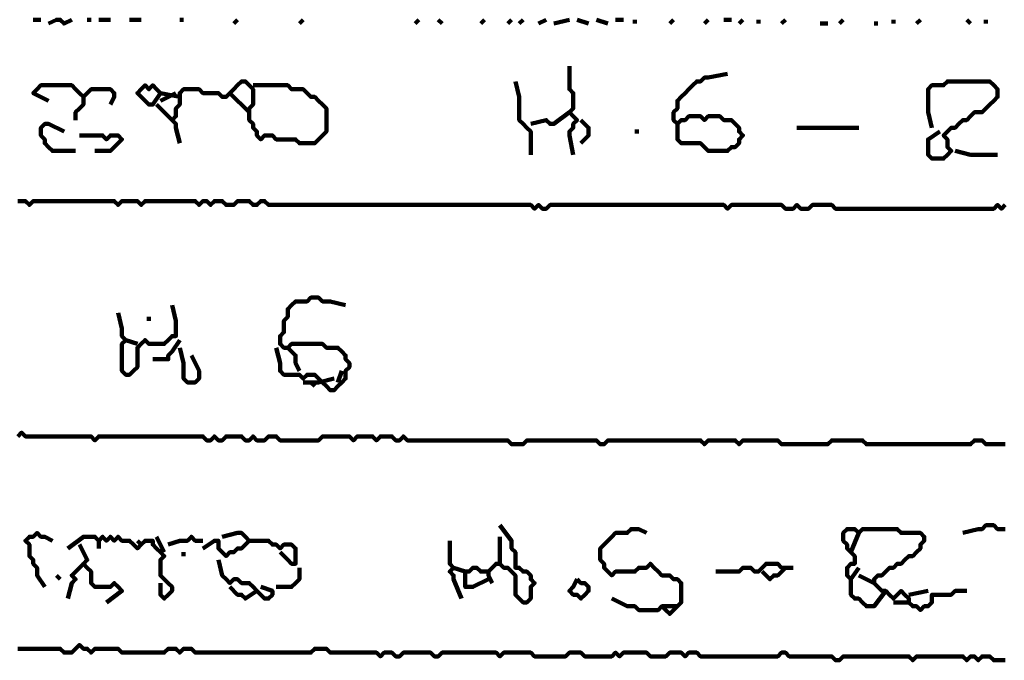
# Model space of a CAD drawing. Header units: metres. Extents: x 1959 to 4131, y 3282 to 4313.
# Tile 270 of 356: x 2432.46 to 2434.82, y 4287.59 to 4289.12. Entities that reach past the tile are written whole.
import ezdxf

# ---------------------------------------------------------------- set-up
doc = ezdxf.new("R2010")
doc.units = ezdxf.units.M
doc.layers.add('P', color=250, linetype='Continuous', lineweight=100)

msp = doc.modelspace()

# ---------------------------------------------------------------- linework, layer by layer
at = {"layer": 'P', "color": 0, "linetype": 'Continuous'}
for points in [[(2432.4971, 4289.1238), (2432.5156, 4289.1238)], [(2432.534, 4289.1146), (2432.5525, 4289.1238), (2432.5617, 4289.1238), (2432.5709, 4289.1146), (2432.5894, 4289.1238)], [(2432.6263, 4289.1238), (2432.6356, 4289.1238)], [(2432.654, 4289.1238), (2432.6817, 4289.1238)], [(2432.7279, 4289.1238), (2432.7556, 4289.1238)], [(2432.8479, 4289.1238), (2432.8571, 4289.1238)], [(2432.9863, 4289.1238), (2432.9771, 4289.1146)], [(2433.1432, 4289.1238), (2433.134, 4289.1146)], [(2433.4202, 4289.1238), (2433.4109, 4289.1146)], [(2433.4663, 4289.1238), (2433.4756, 4289.1146)], [(2433.5771, 4289.1238), (2433.5679, 4289.1146)], [(2433.6417, 4289.1238), (2433.6325, 4289.1146)], [(2433.6694, 4289.1238), (2433.6602, 4289.1146)], [(2433.7248, 4289.1238), (2433.7063, 4289.1146)], [(2433.7432, 4289.1146), (2433.7802, 4289.1238)], [(2433.7986, 4289.1238), (2433.8263, 4289.1146)], [(2433.8448, 4289.1238), (2433.8725, 4289.1146)], [(2433.8909, 4289.1238), (2433.9094, 4289.1238)], [(2433.9371, 4289.1238), (2433.9371, 4289.1146)], [(2434.0294, 4289.1238), (2434.0202, 4289.1146)], [(2434.1125, 4289.1238), (2434.1032, 4289.1146)], [(2434.1494, 4289.1238), (2434.1679, 4289.1238)], [(2434.1956, 4289.1238), (2434.1863, 4289.1146)], [(2434.2325, 4289.1238), (2434.2325, 4289.1146)], [(2434.2971, 4289.1238), (2434.2879, 4289.1146)], [(2434.4356, 4289.1238), (2434.4263, 4289.1146)], [(2434.5556, 4289.1238), (2434.5556, 4289.1146)], [(2434.6202, 4289.1238), (2434.6109, 4289.1146)], [(2434.7309, 4289.1238), (2434.7402, 4289.1146)], [(2434.7771, 4289.1238), (2434.7771, 4289.1146)], [(2434.3802, 4289.1146), (2434.3986, 4289.1146)], [(2434.5094, 4289.1146), (2434.5186, 4289.1146)], [(2433.7802, 4289.013), (2433.7802, 4288.9761), (2433.7802, 4288.9669), (2433.7802, 4288.9576), (2433.7894, 4288.9484), (2433.7894, 4288.9392), (2433.7894, 4288.9299), (2433.7894, 4288.9207), (2433.7894, 4288.9115), (2433.7802, 4288.9023), (2433.7894, 4288.893), (2433.7986, 4288.8838), (2433.7894, 4288.8746), (2433.7894, 4288.8653), (2433.7802, 4288.8561), (2433.7802, 4288.8469), (2433.7894, 4288.8007)], [(2434.0386, 4288.8746), (2434.0386, 4288.8376), (2434.0479, 4288.8284), (2434.0571, 4288.8284), (2434.0663, 4288.8284), (2434.0756, 4288.8284), (2434.0848, 4288.8284), (2434.094, 4288.8284), (2434.1032, 4288.8192), (2434.1125, 4288.8099), (2434.1217, 4288.8099), (2434.1309, 4288.8099), (2434.1402, 4288.8099), (2434.1494, 4288.8099), (2434.1586, 4288.8099), (2434.1679, 4288.8192), (2434.1771, 4288.8192), (2434.1863, 4288.8284), (2434.1863, 4288.8376), (2434.1956, 4288.8469), (2434.1863, 4288.8561), (2434.1863, 4288.8653), (2434.1771, 4288.8746), (2434.1679, 4288.8838), (2434.1586, 4288.8838), (2434.1494, 4288.8838), (2434.1402, 4288.893), (2434.1309, 4288.893), (2434.1217, 4288.893), (2434.1125, 4288.893), (2434.1032, 4288.8838), (2434.094, 4288.893), (2434.0848, 4288.893), (2434.0756, 4288.893), (2434.0663, 4288.893), (2434.0571, 4288.8838), (2434.0479, 4288.8838), (2434.0386, 4288.8746), (2434.0294, 4288.8838), (2434.0294, 4288.893), (2434.0294, 4288.9023), (2434.0386, 4288.9115), (2434.0386, 4288.9207), (2434.0386, 4288.9299), (2434.0479, 4288.9392), (2434.0571, 4288.9484), (2434.0663, 4288.9576), (2434.0756, 4288.9669), (2434.0848, 4288.9761), (2434.094, 4288.9761), (2434.1032, 4288.9853), (2434.1125, 4288.9853), (2434.1586, 4288.9946)], [(2432.534, 4288.9299), (2432.4971, 4288.9484), (2432.5063, 4288.9576), (2432.5156, 4288.9669), (2432.5248, 4288.9669), (2432.534, 4288.9669), (2432.5432, 4288.9669), (2432.5525, 4288.9669), (2432.5617, 4288.9669), (2432.5709, 4288.9669), (2432.5802, 4288.9669), (2432.5894, 4288.9669), (2432.5986, 4288.9576), (2432.6079, 4288.9484), (2432.6171, 4288.9392), (2432.6263, 4288.9484), (2432.6356, 4288.9576), (2432.6448, 4288.9576), (2432.654, 4288.9576), (2432.6632, 4288.9576), (2432.6725, 4288.9576), (2432.6817, 4288.9576), (2432.6909, 4288.9484), (2432.6909, 4288.9392), (2432.6817, 4288.9207)], [(2432.8017, 4288.9484), (2432.7832, 4288.9207), (2432.774, 4288.9207), (2432.7648, 4288.9299), (2432.7556, 4288.9392), (2432.7463, 4288.9484), (2432.7556, 4288.9576), (2432.7648, 4288.9669), (2432.774, 4288.9576), (2432.7832, 4288.9669), (2432.7925, 4288.9576), (2432.8017, 4288.9484), (2432.8479, 4288.9392)], [(2432.8479, 4288.8284), (2432.8386, 4288.8653), (2432.8386, 4288.8746), (2432.8294, 4288.8838), (2432.8386, 4288.893), (2432.8386, 4288.9023), (2432.8386, 4288.9115), (2432.8479, 4288.9207), (2432.8479, 4288.9299), (2432.8479, 4288.9392), (2432.8479, 4288.9484), (2432.8571, 4288.9576), (2432.8663, 4288.9576), (2432.8756, 4288.9576), (2432.8848, 4288.9576), (2432.894, 4288.9576), (2432.9032, 4288.9484), (2432.9125, 4288.9484), (2432.9217, 4288.9484), (2432.9309, 4288.9484), (2432.9402, 4288.9484), (2432.9494, 4288.9392), (2432.9586, 4288.9392), (2432.9679, 4288.9484), (2432.9771, 4288.9576), (2432.9863, 4288.9669), (2432.9956, 4288.9761), (2433.0048, 4288.9761), (2433.014, 4288.9669), (2433.0232, 4288.9576), (2433.0232, 4288.9484), (2433.0232, 4288.9392), (2433.0232, 4288.9299), (2433.0232, 4288.9207), (2433.014, 4288.9115), (2433.014, 4288.9023), (2433.014, 4288.893), (2433.014, 4288.8838), (2433.0232, 4288.8746), (2433.0232, 4288.8653), (2433.0325, 4288.8561), (2433.0325, 4288.8469), (2433.0417, 4288.8376), (2433.0509, 4288.8469), (2433.0602, 4288.8469), (2433.0694, 4288.8469), (2433.0786, 4288.8376), (2433.0879, 4288.8376), (2433.0971, 4288.8376), (2433.1063, 4288.8376), (2433.1156, 4288.8376), (2433.1248, 4288.8376), (2433.134, 4288.8284), (2433.1432, 4288.8284), (2433.1525, 4288.8284), (2433.1617, 4288.8284), (2433.1709, 4288.8284), (2433.1802, 4288.8376), (2433.1894, 4288.8469), (2433.1986, 4288.8561), (2433.1986, 4288.8653), (2433.1986, 4288.8746), (2433.1986, 4288.8838), (2433.1986, 4288.893), (2433.1986, 4288.9023), (2433.1986, 4288.9115), (2433.1894, 4288.9207), (2433.1802, 4288.9299), (2433.1709, 4288.9392), (2433.1617, 4288.9392), (2433.1525, 4288.9484), (2433.1432, 4288.9576), (2433.134, 4288.9576), (2433.1248, 4288.9576), (2433.1156, 4288.9576), (2433.1063, 4288.9669), (2433.0971, 4288.9669), (2433.0879, 4288.9669), (2433.0786, 4288.9669), (2433.0694, 4288.9669), (2433.0232, 4288.9669)], [(2433.6509, 4288.9761), (2433.6602, 4288.9392), (2433.6602, 4288.9299), (2433.6602, 4288.9207), (2433.6602, 4288.9115), (2433.6602, 4288.9023), (2433.6602, 4288.893), (2433.6602, 4288.8838), (2433.6694, 4288.8746), (2433.6786, 4288.8653), (2433.6879, 4288.8561), (2433.6879, 4288.8469), (2433.6879, 4288.8007)], [(2434.6479, 4288.8653), (2434.6386, 4288.9023), (2434.6386, 4288.9115), (2434.6386, 4288.9207), (2434.6386, 4288.9299), (2434.6386, 4288.9392), (2434.6386, 4288.9484), (2434.6386, 4288.9576), (2434.6479, 4288.9669), (2434.6571, 4288.9669), (2434.6663, 4288.9669), (2434.6756, 4288.9669), (2434.6848, 4288.9761), (2434.694, 4288.9761), (2434.7032, 4288.9761), (2434.7125, 4288.9761), (2434.7217, 4288.9761), (2434.7309, 4288.9761), (2434.7402, 4288.9761), (2434.7494, 4288.9761), (2434.7586, 4288.9761), (2434.7679, 4288.9761), (2434.7771, 4288.9761), (2434.7863, 4288.9761), (2434.7956, 4288.9669), (2434.8048, 4288.9576), (2434.8048, 4288.9484), (2434.8048, 4288.9392), (2434.7956, 4288.9299), (2434.7863, 4288.9207), (2434.7771, 4288.9115), (2434.7679, 4288.9023), (2434.7586, 4288.9023), (2434.7494, 4288.9023), (2434.7402, 4288.893), (2434.7309, 4288.8838), (2434.7217, 4288.8838), (2434.7125, 4288.8746), (2434.7032, 4288.8653), (2434.694, 4288.8653), (2434.6848, 4288.8561), (2434.6756, 4288.8469), (2434.6848, 4288.8376), (2434.6848, 4288.8284), (2434.6848, 4288.8192), (2434.694, 4288.8099), (2434.6848, 4288.8007), (2434.6756, 4288.7915), (2434.6663, 4288.7915), (2434.6571, 4288.7915), (2434.6479, 4288.7915), (2434.6386, 4288.8007), (2434.6386, 4288.8099), (2434.6386, 4288.8192), (2434.6386, 4288.8284), (2434.6386, 4288.8376), (2434.6663, 4288.8561)], [(2432.6171, 4288.9392), (2432.6171, 4288.9207), (2432.6079, 4288.9115), (2432.5986, 4288.9023), (2432.5986, 4288.8838)], [(2432.8386, 4288.9484), (2432.8017, 4288.9299)], [(2432.9679, 4288.9484), (2433.014, 4288.9023)], [(2432.7925, 4288.9207), (2432.8294, 4288.8838)], [(2433.6879, 4288.8746), (2433.7248, 4288.8838), (2433.734, 4288.8746), (2433.7432, 4288.8746), (2433.7802, 4288.9023)], [(2433.8079, 4288.8838), (2433.8263, 4288.8653), (2433.8263, 4288.8561), (2433.8263, 4288.8469), (2433.8079, 4288.8284)], [(2432.5986, 4288.8099), (2432.5617, 4288.8099), (2432.5525, 4288.8099), (2432.5432, 4288.8099), (2432.534, 4288.8192), (2432.5248, 4288.8284), (2432.5248, 4288.8376), (2432.5156, 4288.8469), (2432.5156, 4288.8561), (2432.5156, 4288.8653), (2432.5248, 4288.8746), (2432.534, 4288.8746), (2432.5709, 4288.8561)], [(2434.3248, 4288.8653), (2434.3617, 4288.8653), (2434.3709, 4288.8653), (2434.3802, 4288.8653), (2434.3894, 4288.8653), (2434.3986, 4288.8653), (2434.4079, 4288.8653), (2434.4171, 4288.8653), (2434.4263, 4288.8653), (2434.4356, 4288.8653), (2434.4448, 4288.8653), (2434.454, 4288.8653), (2434.4725, 4288.8653)], [(2432.6079, 4288.8469), (2432.6448, 4288.8469), (2432.654, 4288.8469), (2432.6632, 4288.8469), (2432.6725, 4288.8376), (2432.6817, 4288.8469), (2432.6909, 4288.8469), (2432.7002, 4288.8469), (2432.7094, 4288.8376), (2432.7002, 4288.8284), (2432.6909, 4288.8192), (2432.6817, 4288.8099), (2432.6448, 4288.8099)], [(2433.9371, 4288.8561), (2433.9463, 4288.8561)], [(2434.7032, 4288.8099), (2434.7402, 4288.8007), (2434.7494, 4288.8007), (2434.7586, 4288.8007), (2434.8048, 4288.8007)], [(2432.4602, 4288.6899), (2432.4694, 4288.6899), (2432.4786, 4288.6899), (2432.4879, 4288.6807), (2432.4971, 4288.6899), (2432.5063, 4288.6899), (2432.5156, 4288.6899), (2432.5248, 4288.6899), (2432.534, 4288.6899), (2432.5432, 4288.6899), (2432.5525, 4288.6899), (2432.5617, 4288.6899), (2432.5709, 4288.6899), (2432.5802, 4288.6899), (2432.5894, 4288.6899), (2432.5986, 4288.6899), (2432.6079, 4288.6899), (2432.6171, 4288.6899), (2432.6263, 4288.6899), (2432.6356, 4288.6899), (2432.6448, 4288.6899), (2432.654, 4288.6899), (2432.6632, 4288.6899), (2432.6725, 4288.6899), (2432.6817, 4288.6899), (2432.6909, 4288.6899), (2432.7002, 4288.6807), (2432.7094, 4288.6899), (2432.7186, 4288.6899), (2432.7279, 4288.6899), (2432.7371, 4288.6899), (2432.7463, 4288.6899), (2432.7556, 4288.6807), (2432.7648, 4288.6899), (2432.774, 4288.6899), (2432.7832, 4288.6899), (2432.7925, 4288.6899), (2432.8017, 4288.6899), (2432.8109, 4288.6899), (2432.8202, 4288.6899), (2432.8294, 4288.6899), (2432.8386, 4288.6899), (2432.8479, 4288.6899), (2432.8571, 4288.6899), (2432.8663, 4288.6899), (2432.8756, 4288.6899), (2432.8848, 4288.6899), (2432.894, 4288.6807), (2432.9032, 4288.6899), (2432.9125, 4288.6899), (2432.9217, 4288.6807), (2432.9309, 4288.6899), (2432.9402, 4288.6899), (2432.9494, 4288.6899), (2432.9586, 4288.6807), (2432.9679, 4288.6807), (2432.9771, 4288.6807), (2432.9863, 4288.6899), (2432.9956, 4288.6899), (2433.0048, 4288.6899), (2433.014, 4288.6899), (2433.0232, 4288.6807), (2433.0325, 4288.6807), (2433.0417, 4288.6899), (2433.0509, 4288.6899), (2433.0602, 4288.6807), (2433.0694, 4288.6807), (2433.0786, 4288.6807), (2433.0879, 4288.6807), (2433.0971, 4288.6807), (2433.1063, 4288.6807), (2433.1156, 4288.6807), (2433.1248, 4288.6807), (2433.134, 4288.6807), (2433.1432, 4288.6807), (2433.1525, 4288.6807), (2433.1617, 4288.6807), (2433.1709, 4288.6807), (2433.1802, 4288.6807), (2433.1894, 4288.6807), (2433.1986, 4288.6807), (2433.2079, 4288.6807), (2433.2171, 4288.6807), (2433.2263, 4288.6807), (2433.2356, 4288.6807), (2433.2448, 4288.6807), (2433.254, 4288.6807), (2433.2632, 4288.6807), (2433.2725, 4288.6807), (2433.2817, 4288.6807), (2433.2909, 4288.6807), (2433.3002, 4288.6807), (2433.3094, 4288.6807), (2433.3186, 4288.6807), (2433.3279, 4288.6807), (2433.3371, 4288.6807), (2433.3463, 4288.6807), (2433.3556, 4288.6807), (2433.3648, 4288.6807), (2433.374, 4288.6807), (2433.3832, 4288.6807), (2433.3925, 4288.6807), (2433.4017, 4288.6807), (2433.4109, 4288.6807), (2433.4202, 4288.6807), (2433.4294, 4288.6807), (2433.4386, 4288.6807), (2433.4479, 4288.6807), (2433.4571, 4288.6807), (2433.4663, 4288.6807), (2433.4756, 4288.6807), (2433.4848, 4288.6807), (2433.494, 4288.6807), (2433.5032, 4288.6807), (2433.5125, 4288.6807), (2433.5217, 4288.6807), (2433.5309, 4288.6807), (2433.5402, 4288.6807), (2433.5494, 4288.6807), (2433.5586, 4288.6807), (2433.5679, 4288.6807), (2433.5771, 4288.6807), (2433.5863, 4288.6807), (2433.5956, 4288.6807), (2433.6048, 4288.6807), (2433.614, 4288.6807), (2433.6232, 4288.6807), (2433.6325, 4288.6807), (2433.6417, 4288.6807), (2433.6509, 4288.6807), (2433.6602, 4288.6807), (2433.6694, 4288.6807), (2433.6786, 4288.6807), (2433.6879, 4288.6807), (2433.6971, 4288.6715), (2433.7063, 4288.6807), (2433.7156, 4288.6715), (2433.7248, 4288.6715), (2433.734, 4288.6807), (2433.7432, 4288.6807), (2433.7525, 4288.6807), (2433.7617, 4288.6807), (2433.7709, 4288.6807), (2433.7802, 4288.6807), (2433.7894, 4288.6807), (2433.7986, 4288.6807), (2433.8079, 4288.6807), (2433.8171, 4288.6807), (2433.8263, 4288.6807), (2433.8356, 4288.6807), (2433.8448, 4288.6807), (2433.854, 4288.6807), (2433.8632, 4288.6807), (2433.8725, 4288.6807), (2433.8817, 4288.6807), (2433.8909, 4288.6807), (2433.9002, 4288.6807), (2433.9094, 4288.6807), (2433.9186, 4288.6807), (2433.9279, 4288.6807), (2433.9371, 4288.6807), (2433.9463, 4288.6807), (2433.9556, 4288.6807), (2433.9648, 4288.6807), (2433.974, 4288.6807), (2433.9832, 4288.6807), (2433.9925, 4288.6807), (2434.0017, 4288.6807), (2434.0109, 4288.6807), (2434.0202, 4288.6807), (2434.0294, 4288.6807), (2434.0386, 4288.6807), (2434.0479, 4288.6807), (2434.0571, 4288.6807), (2434.0663, 4288.6807), (2434.0756, 4288.6807), (2434.0848, 4288.6807), (2434.094, 4288.6807), (2434.1032, 4288.6807), (2434.1125, 4288.6807), (2434.1217, 4288.6807), (2434.1309, 4288.6807), (2434.1402, 4288.6807), (2434.1494, 4288.6807), (2434.1586, 4288.6715), (2434.1679, 4288.6807), (2434.1771, 4288.6807), (2434.1863, 4288.6807), (2434.1956, 4288.6807), (2434.2048, 4288.6807), (2434.214, 4288.6807), (2434.2232, 4288.6807), (2434.2325, 4288.6807), (2434.2417, 4288.6807), (2434.2509, 4288.6807), (2434.2602, 4288.6807), (2434.2694, 4288.6807), (2434.2786, 4288.6807), (2434.2879, 4288.6807), (2434.2971, 4288.6715), (2434.3063, 4288.6715), (2434.3156, 4288.6715), (2434.3248, 4288.6807), (2434.334, 4288.6715), (2434.3432, 4288.6715), (2434.3525, 4288.6715), (2434.3617, 4288.6807), (2434.3709, 4288.6807), (2434.3802, 4288.6807), (2434.3894, 4288.6807), (2434.3986, 4288.6807), (2434.4079, 4288.6807), (2434.4171, 4288.6715), (2434.4263, 4288.6715), (2434.4356, 4288.6715), (2434.4448, 4288.6715), (2434.454, 4288.6715), (2434.4632, 4288.6715), (2434.4725, 4288.6715), (2434.4817, 4288.6715), (2434.4909, 4288.6715), (2434.5002, 4288.6715), (2434.5094, 4288.6715), (2434.5186, 4288.6715), (2434.5279, 4288.6715), (2434.5371, 4288.6715), (2434.5463, 4288.6715), (2434.5556, 4288.6715), (2434.5648, 4288.6715), (2434.574, 4288.6715), (2434.5832, 4288.6715), (2434.5925, 4288.6715), (2434.6017, 4288.6715), (2434.6109, 4288.6715), (2434.6202, 4288.6715), (2434.6294, 4288.6715), (2434.6386, 4288.6715), (2434.6479, 4288.6715), (2434.6571, 4288.6715), (2434.6663, 4288.6715), (2434.6756, 4288.6715), (2434.6848, 4288.6715), (2434.694, 4288.6715), (2434.7032, 4288.6715), (2434.7125, 4288.6715), (2434.7217, 4288.6715), (2434.7309, 4288.6715), (2434.7402, 4288.6715), (2434.7494, 4288.6715), (2434.7586, 4288.6715), (2434.7679, 4288.6715), (2434.7771, 4288.6715), (2434.7863, 4288.6715), (2434.7956, 4288.6715), (2434.8048, 4288.6807), (2434.814, 4288.6715), (2434.8232, 4288.6807)], [(2432.8294, 4288.4407), (2432.8386, 4288.4038), (2432.8386, 4288.3946), (2432.8386, 4288.3853), (2432.8386, 4288.3761), (2432.8386, 4288.3669), (2432.8294, 4288.3669), (2432.8202, 4288.3576), (2432.8109, 4288.3484), (2432.8017, 4288.3484), (2432.7925, 4288.3484), (2432.7832, 4288.3484), (2432.774, 4288.3484), (2432.7648, 4288.3576), (2432.7556, 4288.3484), (2432.7463, 4288.3392), (2432.7463, 4288.3299), (2432.7463, 4288.3207), (2432.7463, 4288.3115), (2432.7463, 4288.3023), (2432.7463, 4288.293), (2432.7371, 4288.2838), (2432.7279, 4288.2746), (2432.7186, 4288.2746), (2432.7094, 4288.2838), (2432.7094, 4288.293), (2432.7094, 4288.3023), (2432.7094, 4288.3115), (2432.7094, 4288.3207), (2432.7094, 4288.3299), (2432.7094, 4288.3392), (2432.7094, 4288.3484), (2432.7186, 4288.3576), (2432.7094, 4288.3669), (2432.7094, 4288.3761), (2432.7094, 4288.3853), (2432.7002, 4288.4223)], [(2433.0786, 4288.3392), (2433.0879, 4288.3023), (2433.0879, 4288.293), (2433.0879, 4288.2838), (2433.0971, 4288.2746), (2433.1063, 4288.2746), (2433.1156, 4288.2746), (2433.1248, 4288.2746), (2433.134, 4288.2746), (2433.1432, 4288.2653), (2433.1525, 4288.2746), (2433.1617, 4288.2746), (2433.1709, 4288.2746), (2433.1802, 4288.2653), (2433.1894, 4288.2561), (2433.1986, 4288.2469), (2433.2079, 4288.2376), (2433.2171, 4288.2376), (2433.2263, 4288.2469), (2433.2356, 4288.2561), (2433.2448, 4288.2653), (2433.2448, 4288.2746), (2433.2448, 4288.2838), (2433.254, 4288.293), (2433.254, 4288.3023), (2433.2448, 4288.3115), (2433.2448, 4288.3207), (2433.2356, 4288.3299), (2433.2263, 4288.3392), (2433.2171, 4288.3392), (2433.2079, 4288.3392), (2433.1986, 4288.3392), (2433.1894, 4288.3484), (2433.1802, 4288.3484), (2433.1709, 4288.3484), (2433.1617, 4288.3484), (2433.1525, 4288.3484), (2433.1432, 4288.3484), (2433.134, 4288.3484), (2433.1248, 4288.3484), (2433.1156, 4288.3484), (2433.1063, 4288.3392), (2433.0971, 4288.3392), (2433.0879, 4288.3484), (2433.0879, 4288.3576), (2433.0879, 4288.3669), (2433.0971, 4288.3761), (2433.0971, 4288.3853), (2433.0971, 4288.3946), (2433.0971, 4288.4038), (2433.1063, 4288.413), (2433.1063, 4288.4223), (2433.1063, 4288.4315), (2433.1156, 4288.4407), (2433.1248, 4288.4499), (2433.134, 4288.4499), (2433.1432, 4288.4499), (2433.1525, 4288.4499), (2433.1617, 4288.4592), (2433.1709, 4288.4592), (2433.1802, 4288.4592), (2433.1894, 4288.4499), (2433.1986, 4288.4499), (2433.2079, 4288.4499), (2433.2448, 4288.4407)], [(2432.774, 4288.413), (2432.774, 4288.4038)], [(2432.7186, 4288.3576), (2432.7463, 4288.3484)], [(2432.8479, 4288.3576), (2432.8294, 4288.3299), (2432.8202, 4288.3207), (2432.8202, 4288.3115), (2432.7832, 4288.3115)], [(2432.8479, 4288.3392), (2432.8571, 4288.3023), (2432.8571, 4288.293), (2432.8571, 4288.2838), (2432.8571, 4288.2746), (2432.8571, 4288.2653), (2432.8663, 4288.2561), (2432.8756, 4288.2561), (2432.8848, 4288.2561), (2432.894, 4288.2653), (2432.894, 4288.2746), (2432.894, 4288.2838), (2432.8756, 4288.3207)], [(2433.1063, 4288.3392), (2433.1248, 4288.3207), (2433.1248, 4288.3115), (2433.1248, 4288.3023), (2433.134, 4288.2838)], [(2433.2356, 4288.2838), (2433.2263, 4288.2561)], [(2433.1432, 4288.2561), (2433.1802, 4288.2561)], [(2433.1617, 4288.2561), (2433.1709, 4288.2469)], [(2433.1802, 4288.2561), (2433.2171, 4288.2653)], [(2432.4602, 4288.1269), (2432.4694, 4288.1361), (2432.4786, 4288.1269), (2432.4879, 4288.1269), (2432.4971, 4288.1269), (2432.5063, 4288.1269), (2432.5156, 4288.1269), (2432.5248, 4288.1269), (2432.534, 4288.1269), (2432.5432, 4288.1269), (2432.5525, 4288.1269), (2432.5617, 4288.1269), (2432.5709, 4288.1269), (2432.5802, 4288.1269), (2432.5894, 4288.1269), (2432.5986, 4288.1269), (2432.6079, 4288.1269), (2432.6171, 4288.1269), (2432.6263, 4288.1269), (2432.6356, 4288.1269), (2432.6448, 4288.1176), (2432.654, 4288.1269), (2432.6632, 4288.1269), (2432.6725, 4288.1269), (2432.6817, 4288.1269), (2432.6909, 4288.1269), (2432.7002, 4288.1269), (2432.7094, 4288.1269), (2432.7186, 4288.1269), (2432.7279, 4288.1269), (2432.7371, 4288.1269), (2432.7463, 4288.1269), (2432.7556, 4288.1269), (2432.7648, 4288.1269), (2432.774, 4288.1269), (2432.7832, 4288.1269), (2432.7925, 4288.1269), (2432.8017, 4288.1269), (2432.8109, 4288.1269), (2432.8202, 4288.1269), (2432.8294, 4288.1269), (2432.8386, 4288.1269), (2432.8479, 4288.1269), (2432.8571, 4288.1269), (2432.8663, 4288.1269), (2432.8756, 4288.1269), (2432.8848, 4288.1269), (2432.894, 4288.1269), (2432.9032, 4288.1269), (2432.9125, 4288.1176), (2432.9217, 4288.1176), (2432.9309, 4288.1269), (2432.9402, 4288.1176), (2432.9494, 4288.1176), (2432.9586, 4288.1269), (2432.9679, 4288.1269), (2432.9771, 4288.1269), (2432.9863, 4288.1269), (2432.9956, 4288.1269), (2433.0048, 4288.1176), (2433.014, 4288.1176), (2433.0232, 4288.1269), (2433.0325, 4288.1176), (2433.0417, 4288.1176), (2433.0509, 4288.1176), (2433.0602, 4288.1269), (2433.0694, 4288.1269), (2433.0786, 4288.1269), (2433.0879, 4288.1176), (2433.0971, 4288.1176), (2433.1063, 4288.1176), (2433.1156, 4288.1176), (2433.1248, 4288.1176), (2433.134, 4288.1176), (2433.1432, 4288.1176), (2433.1525, 4288.1176), (2433.1617, 4288.1176), (2433.1709, 4288.1176), (2433.1802, 4288.1176), (2433.1894, 4288.1269), (2433.1986, 4288.1269), (2433.2079, 4288.1269), (2433.2171, 4288.1269), (2433.2263, 4288.1269), (2433.2356, 4288.1269), (2433.2448, 4288.1269), (2433.254, 4288.1269), (2433.2632, 4288.1176), (2433.2725, 4288.1269), (2433.2817, 4288.1269), (2433.2909, 4288.1269), (2433.3002, 4288.1269), (2433.3094, 4288.1269), (2433.3186, 4288.1176), (2433.3279, 4288.1269), (2433.3371, 4288.1269), (2433.3463, 4288.1269), (2433.3556, 4288.1269), (2433.3648, 4288.1176), (2433.374, 4288.1176), (2433.3832, 4288.1269), (2433.3925, 4288.1176), (2433.4017, 4288.1176), (2433.4109, 4288.1176), (2433.4202, 4288.1176), (2433.4294, 4288.1176), (2433.4386, 4288.1176), (2433.4479, 4288.1176), (2433.4571, 4288.1176), (2433.4663, 4288.1176), (2433.4756, 4288.1176), (2433.4848, 4288.1176), (2433.494, 4288.1176), (2433.5032, 4288.1176), (2433.5125, 4288.1176), (2433.5217, 4288.1176), (2433.5309, 4288.1176), (2433.5402, 4288.1176), (2433.5494, 4288.1176), (2433.5586, 4288.1176), (2433.5679, 4288.1176), (2433.5771, 4288.1176), (2433.5863, 4288.1176), (2433.5956, 4288.1176), (2433.6048, 4288.1176), (2433.614, 4288.1176), (2433.6232, 4288.1176), (2433.6325, 4288.1176), (2433.6417, 4288.1084), (2433.6509, 4288.1084), (2433.6602, 4288.1084), (2433.6694, 4288.1084), (2433.6786, 4288.1176), (2433.6879, 4288.1176), (2433.6971, 4288.1176), (2433.7063, 4288.1176), (2433.7156, 4288.1176), (2433.7248, 4288.1176), (2433.734, 4288.1176), (2433.7432, 4288.1176), (2433.7525, 4288.1176), (2433.7617, 4288.1176), (2433.7709, 4288.1176), (2433.7802, 4288.1176), (2433.7894, 4288.1176), (2433.7986, 4288.1176), (2433.8079, 4288.1176), (2433.8171, 4288.1176), (2433.8263, 4288.1176), (2433.8356, 4288.1176), (2433.8448, 4288.1176), (2433.854, 4288.1084), (2433.8632, 4288.1084), (2433.8725, 4288.1176), (2433.8817, 4288.1176), (2433.8909, 4288.1176), (2433.9002, 4288.1176), (2433.9094, 4288.1176), (2433.9186, 4288.1176), (2433.9279, 4288.1176), (2433.9371, 4288.1176), (2433.9463, 4288.1176), (2433.9556, 4288.1176), (2433.9648, 4288.1176), (2433.974, 4288.1176), (2433.9832, 4288.1176), (2433.9925, 4288.1176), (2434.0017, 4288.1176), (2434.0109, 4288.1176), (2434.0202, 4288.1176), (2434.0294, 4288.1176), (2434.0386, 4288.1176), (2434.0479, 4288.1176), (2434.0571, 4288.1176), (2434.0663, 4288.1176), (2434.0756, 4288.1176), (2434.0848, 4288.1176), (2434.094, 4288.1176), (2434.1032, 4288.1084), (2434.1125, 4288.1176), (2434.1217, 4288.1176), (2434.1309, 4288.1176), (2434.1402, 4288.1176), (2434.1494, 4288.1176), (2434.1586, 4288.1176), (2434.1679, 4288.1176), (2434.1771, 4288.1176), (2434.1863, 4288.1084), (2434.1956, 4288.1176), (2434.2048, 4288.1176), (2434.214, 4288.1176), (2434.2232, 4288.1176), (2434.2325, 4288.1176), (2434.2417, 4288.1176), (2434.2509, 4288.1176), (2434.2602, 4288.1176), (2434.2694, 4288.1176), (2434.2786, 4288.1176), (2434.2879, 4288.1084), (2434.2971, 4288.1084), (2434.3063, 4288.1084), (2434.3156, 4288.1084), (2434.3248, 4288.1084), (2434.334, 4288.1084), (2434.3432, 4288.1084), (2434.3525, 4288.1084), (2434.3617, 4288.1084), (2434.3709, 4288.1084), (2434.3802, 4288.1084), (2434.3894, 4288.1084), (2434.3986, 4288.1084), (2434.4079, 4288.1176), (2434.4171, 4288.1176), (2434.4263, 4288.1176), (2434.4356, 4288.1176), (2434.4448, 4288.1176), (2434.454, 4288.1176), (2434.4632, 4288.1176), (2434.4725, 4288.1176), (2434.4817, 4288.1176), (2434.4909, 4288.1084), (2434.5002, 4288.1084), (2434.5094, 4288.1084), (2434.5186, 4288.1084), (2434.5279, 4288.1084), (2434.5371, 4288.1084), (2434.5463, 4288.1084), (2434.5556, 4288.1084), (2434.5648, 4288.1084), (2434.574, 4288.1084), (2434.5832, 4288.1084), (2434.5925, 4288.1084), (2434.6017, 4288.1084), (2434.6109, 4288.1084), (2434.6202, 4288.1084), (2434.6294, 4288.1084), (2434.6386, 4288.1084), (2434.6479, 4288.1084), (2434.6571, 4288.1084), (2434.6663, 4288.1084), (2434.6756, 4288.1084), (2434.6848, 4288.1084), (2434.694, 4288.1084), (2434.7032, 4288.1084), (2434.7125, 4288.1084), (2434.7217, 4288.1084), (2434.7309, 4288.1084), (2434.7402, 4288.1084), (2434.7494, 4288.1176), (2434.7586, 4288.1176), (2434.7679, 4288.1176), (2434.7771, 4288.1084), (2434.7863, 4288.1084), (2434.7956, 4288.1084), (2434.8048, 4288.1084), (2434.814, 4288.1084), (2434.8232, 4288.1084)], [(2432.5248, 4287.7669), (2432.5063, 4287.7946), (2432.5063, 4287.8038), (2432.5063, 4287.813), (2432.4971, 4287.8223), (2432.4971, 4287.8315), (2432.4879, 4287.8407), (2432.4879, 4287.8499), (2432.4879, 4287.8592), (2432.4879, 4287.8684), (2432.4786, 4287.8776), (2432.4879, 4287.8869), (2432.4971, 4287.8869), (2432.5063, 4287.8961), (2432.5156, 4287.8869), (2432.5248, 4287.8869), (2432.5432, 4287.8776)], [(2432.9494, 4287.8869), (2432.9863, 4287.8961), (2432.9956, 4287.8961), (2433.0048, 4287.8869), (2433.014, 4287.8776), (2433.0048, 4287.8684), (2432.9956, 4287.8592), (2432.9863, 4287.8592), (2432.9771, 4287.8499), (2432.9679, 4287.8499), (2432.9586, 4287.8407), (2432.9494, 4287.8499), (2432.9402, 4287.8592), (2432.9402, 4287.8684), (2432.9402, 4287.8776), (2432.9309, 4287.8776), (2432.9032, 4287.8592)], [(2433.614, 4287.9146), (2433.6417, 4287.8776), (2433.6417, 4287.8684), (2433.6417, 4287.8592), (2433.6509, 4287.8499), (2433.6509, 4287.8407), (2433.6509, 4287.8315), (2433.6509, 4287.8223), (2433.6509, 4287.813), (2433.6602, 4287.813), (2433.6694, 4287.8038), (2433.6786, 4287.8038), (2433.6879, 4287.7946), (2433.6879, 4287.7853), (2433.6971, 4287.7761), (2433.6879, 4287.7669), (2433.6879, 4287.7576), (2433.6879, 4287.7484), (2433.6879, 4287.7392), (2433.6786, 4287.7299), (2433.6694, 4287.7299), (2433.6602, 4287.7392), (2433.6509, 4287.7484), (2433.6509, 4287.7576), (2433.6509, 4287.7669), (2433.6509, 4287.7761), (2433.6509, 4287.7853), (2433.6509, 4287.7946), (2433.6417, 4287.8038), (2433.6325, 4287.813), (2433.6232, 4287.813), (2433.614, 4287.8223), (2433.6048, 4287.8223), (2433.5956, 4287.813), (2433.5863, 4287.8038), (2433.5863, 4287.7946), (2433.5956, 4287.7761)], [(2433.8817, 4287.7392), (2433.9186, 4287.7207), (2433.9279, 4287.7207), (2433.9371, 4287.7207), (2433.9463, 4287.7115), (2433.9556, 4287.7115), (2433.9648, 4287.7115), (2433.974, 4287.7115), (2433.9832, 4287.7115), (2433.9925, 4287.7115), (2434.0017, 4287.7207), (2434.0109, 4287.7115), (2434.0202, 4287.7023), (2434.0294, 4287.7115), (2434.0386, 4287.7207), (2434.0479, 4287.7299), (2434.0479, 4287.7392), (2434.0479, 4287.7484), (2434.0479, 4287.7576), (2434.0479, 4287.7669), (2434.0479, 4287.7761), (2434.0386, 4287.7853), (2434.0294, 4287.7853), (2434.0202, 4287.7946), (2434.0109, 4287.7946), (2434.0017, 4287.7946), (2433.9925, 4287.8038), (2433.9832, 4287.813), (2433.974, 4287.8223), (2433.9648, 4287.813), (2433.9556, 4287.813), (2433.9463, 4287.813), (2433.9371, 4287.8038), (2433.9279, 4287.8038), (2433.9186, 4287.8038), (2433.9094, 4287.8038), (2433.9002, 4287.8038), (2433.8909, 4287.8038), (2433.8817, 4287.7946), (2433.8725, 4287.8038), (2433.8632, 4287.813), (2433.8632, 4287.8223), (2433.854, 4287.8315), (2433.854, 4287.8407), (2433.854, 4287.8499), (2433.854, 4287.8592), (2433.8632, 4287.8684), (2433.8725, 4287.8776), (2433.8817, 4287.8869), (2433.8909, 4287.8961), (2433.9002, 4287.8961), (2433.9094, 4287.8961), (2433.9186, 4287.8961), (2433.9279, 4287.9053), (2433.9371, 4287.9053), (2433.9463, 4287.9053), (2433.9648, 4287.8961)], [(2434.4725, 4287.813), (2434.454, 4287.7853), (2434.4448, 4287.7946), (2434.4448, 4287.8038), (2434.4448, 4287.813), (2434.454, 4287.8223), (2434.4632, 4287.8223), (2434.4632, 4287.8315), (2434.4632, 4287.8407), (2434.454, 4287.8499), (2434.4448, 4287.8592), (2434.4448, 4287.8684), (2434.4356, 4287.8776), (2434.4356, 4287.8869), (2434.4356, 4287.8961), (2434.4448, 4287.9053), (2434.454, 4287.9053), (2434.4632, 4287.9053), (2434.4725, 4287.8961), (2434.4817, 4287.9053), (2434.4909, 4287.9053), (2434.5002, 4287.9053), (2434.5094, 4287.9053), (2434.5186, 4287.9053), (2434.5279, 4287.9053), (2434.5371, 4287.9053), (2434.5463, 4287.9053), (2434.5556, 4287.9053), (2434.5648, 4287.9053), (2434.574, 4287.8961), (2434.5832, 4287.8961), (2434.5925, 4287.8961), (2434.6017, 4287.8961), (2434.6109, 4287.8961), (2434.6202, 4287.8961), (2434.6294, 4287.8869), (2434.6294, 4287.8776), (2434.6202, 4287.8684), (2434.6202, 4287.8592), (2434.6109, 4287.8499), (2434.6017, 4287.8407), (2434.5925, 4287.8407), (2434.5832, 4287.8315), (2434.574, 4287.8223), (2434.5648, 4287.8223), (2434.5556, 4287.813), (2434.5463, 4287.813), (2434.5371, 4287.8038), (2434.5279, 4287.7946), (2434.5186, 4287.7946), (2434.5094, 4287.7853), (2434.5094, 4287.7761), (2434.5186, 4287.7669), (2434.5279, 4287.7576), (2434.5371, 4287.7576), (2434.5463, 4287.7484), (2434.5556, 4287.7392), (2434.5648, 4287.7484), (2434.574, 4287.7576), (2434.5832, 4287.7484), (2434.5925, 4287.7392), (2434.5925, 4287.7299), (2434.6017, 4287.7207), (2434.6109, 4287.7207), (2434.6202, 4287.7115), (2434.6294, 4287.7207), (2434.6386, 4287.7207), (2434.6479, 4287.7299), (2434.6479, 4287.7392), (2434.6479, 4287.7484), (2434.6571, 4287.7484), (2434.6663, 4287.7484), (2434.6756, 4287.7484), (2434.6848, 4287.7484), (2434.694, 4287.7484), (2434.7032, 4287.7576), (2434.7309, 4287.7576)], [(2434.4725, 4287.8961), (2434.454, 4287.8499)], [(2434.7217, 4287.8961), (2434.7586, 4287.9053), (2434.7679, 4287.9053), (2434.7771, 4287.9146), (2434.7863, 4287.9146), (2434.7956, 4287.9146), (2434.8048, 4287.9053), (2434.814, 4287.9053), (2434.8232, 4287.9053)], [(2432.5802, 4287.8592), (2432.6171, 4287.8869), (2432.6263, 4287.8869), (2432.6356, 4287.8869), (2432.6448, 4287.8869), (2432.654, 4287.8776), (2432.6632, 4287.8869), (2432.6725, 4287.8776), (2432.6817, 4287.8869), (2432.6909, 4287.8776), (2432.7002, 4287.8869), (2432.7094, 4287.8776), (2432.7186, 4287.8776), (2432.7279, 4287.8776), (2432.7371, 4287.8684), (2432.7463, 4287.8592), (2432.7556, 4287.8684), (2432.7648, 4287.8776), (2432.774, 4287.8776), (2432.7832, 4287.8776), (2432.7832, 4287.8684), (2432.7925, 4287.8592), (2432.8017, 4287.8499), (2432.8109, 4287.8407), (2432.8017, 4287.8315), (2432.8017, 4287.8223), (2432.8017, 4287.813), (2432.8017, 4287.8038), (2432.8017, 4287.7946), (2432.8109, 4287.7853), (2432.8202, 4287.7761), (2432.8294, 4287.7669), (2432.8294, 4287.7576), (2432.8202, 4287.7484), (2432.8109, 4287.7392), (2432.8017, 4287.7484), (2432.8017, 4287.7761)], [(2432.654, 4287.8776), (2432.654, 4287.8592)], [(2432.7463, 4287.8776), (2432.7556, 4287.8684)], [(2432.7925, 4287.8869), (2432.8109, 4287.8499)], [(2432.8202, 4287.8684), (2432.8479, 4287.8776), (2432.8571, 4287.8776), (2432.8663, 4287.8776), (2432.8756, 4287.8869), (2432.8848, 4287.8776), (2432.9032, 4287.8776)], [(2433.014, 4287.8776), (2433.0509, 4287.8776), (2433.0602, 4287.8776), (2433.0694, 4287.8684), (2433.0786, 4287.8684), (2433.0879, 4287.8592), (2433.0971, 4287.8684), (2433.1063, 4287.8684), (2433.1156, 4287.8684), (2433.1248, 4287.8592), (2433.1248, 4287.8499), (2433.1248, 4287.8407), (2433.1248, 4287.8315), (2433.1248, 4287.8223), (2433.1156, 4287.8223), (2433.1063, 4287.8315), (2433.0879, 4287.8499)], [(2433.494, 4287.8776), (2433.494, 4287.8407), (2433.494, 4287.8315), (2433.494, 4287.8223), (2433.5032, 4287.813), (2433.494, 4287.8038), (2433.5032, 4287.7946), (2433.5032, 4287.7853), (2433.5217, 4287.7392)], [(2433.614, 4287.8869), (2433.614, 4287.8684), (2433.614, 4287.8592), (2433.614, 4287.8499), (2433.614, 4287.8223)], [(2432.6079, 4287.8684), (2432.6263, 4287.8315), (2432.6171, 4287.8223), (2432.6263, 4287.813), (2432.6356, 4287.8038), (2432.6356, 4287.7946), (2432.6356, 4287.7853), (2432.6356, 4287.7761), (2432.6448, 4287.7669), (2432.654, 4287.7669), (2432.6632, 4287.7669), (2432.6725, 4287.7669), (2432.6817, 4287.7669), (2432.6909, 4287.7761), (2432.7002, 4287.7669), (2432.7094, 4287.7576), (2432.6725, 4287.7299)], [(2432.8571, 4287.8499), (2432.8571, 4287.8407)], [(2432.9402, 4287.8315), (2432.9494, 4287.7946), (2432.9586, 4287.7853), (2432.9679, 4287.7761), (2432.9771, 4287.7853), (2432.9863, 4287.7853), (2432.9956, 4287.7761), (2433.0048, 4287.7761), (2433.014, 4287.7761), (2433.0232, 4287.7669), (2433.0325, 4287.7576), (2433.0417, 4287.7484), (2433.0509, 4287.7392), (2433.0602, 4287.7392), (2433.0694, 4287.7484), (2433.0694, 4287.7576), (2433.0417, 4287.7669)], [(2432.5802, 4287.7392), (2432.5894, 4287.7761), (2432.5986, 4287.7853), (2432.5894, 4287.7946), (2432.6171, 4287.8223)], [(2433.134, 4287.813), (2433.134, 4287.7853), (2433.1248, 4287.7761), (2433.1156, 4287.7669), (2433.1063, 4287.7669), (2433.0971, 4287.7669), (2433.0786, 4287.7669)], [(2433.5032, 4287.813), (2433.5309, 4287.8038), (2433.5402, 4287.8038), (2433.5494, 4287.813), (2433.5586, 4287.813), (2433.5679, 4287.8038), (2433.5863, 4287.8038)], [(2433.5309, 4287.8038), (2433.5309, 4287.7669), (2433.5402, 4287.7669), (2433.5494, 4287.7669), (2433.5863, 4287.7853)], [(2434.1309, 4287.8038), (2434.1679, 4287.8038), (2434.1771, 4287.8038), (2434.1863, 4287.8038), (2434.1956, 4287.813), (2434.2048, 4287.813), (2434.214, 4287.813), (2434.2232, 4287.8038), (2434.2325, 4287.8038), (2434.2417, 4287.813), (2434.2509, 4287.8223), (2434.2602, 4287.8223), (2434.2694, 4287.8223), (2434.2786, 4287.8223), (2434.2879, 4287.813), (2434.2971, 4287.813), (2434.3156, 4287.813)], [(2434.2971, 4287.813), (2434.2786, 4287.7946), (2434.2694, 4287.7946), (2434.2602, 4287.7853), (2434.2417, 4287.8038)], [(2432.5525, 4287.7946), (2432.5617, 4287.7853)], [(2433.7986, 4287.7853), (2433.8079, 4287.7761), (2433.8171, 4287.7761), (2433.8263, 4287.7669), (2433.8263, 4287.7576), (2433.8171, 4287.7484), (2433.8079, 4287.7392), (2433.7986, 4287.7484), (2433.7894, 4287.7484), (2433.7802, 4287.7576), (2433.7894, 4287.7669), (2433.7986, 4287.7853)], [(2434.454, 4287.7853), (2434.454, 4287.7484), (2434.4632, 4287.7392), (2434.4725, 4287.7392), (2434.4817, 4287.7299), (2434.4909, 4287.7207), (2434.5002, 4287.7207), (2434.5094, 4287.7207), (2434.5371, 4287.7576)], [(2434.4725, 4287.7946), (2434.5094, 4287.7761)], [(2432.9679, 4287.7669), (2432.9863, 4287.7484), (2432.9956, 4287.7484), (2433.0048, 4287.7392), (2433.0325, 4287.7576)], [(2434.5925, 4287.7484), (2434.6386, 4287.7576)], [(2434.5556, 4287.7299), (2434.5925, 4287.7299)], [(2434.0017, 4287.7207), (2434.0386, 4287.7207)], [(2432.4602, 4287.6192), (2432.4694, 4287.6192), (2432.4786, 4287.6192), (2432.4879, 4287.6192), (2432.4971, 4287.6192), (2432.5063, 4287.6192), (2432.5156, 4287.6192), (2432.5248, 4287.6192), (2432.534, 4287.6192), (2432.5432, 4287.6192), (2432.5525, 4287.6192), (2432.5617, 4287.6192), (2432.5709, 4287.6099), (2432.5802, 4287.6099), (2432.5894, 4287.6099), (2432.5986, 4287.6192), (2432.6079, 4287.6284), (2432.6171, 4287.6192), (2432.6263, 4287.6192), (2432.6356, 4287.6099), (2432.6448, 4287.6192), (2432.654, 4287.6192), (2432.6632, 4287.6192), (2432.6725, 4287.6192), (2432.6817, 4287.6192), (2432.6909, 4287.6192), (2432.7002, 4287.6192), (2432.7094, 4287.6099), (2432.7186, 4287.6099), (2432.7279, 4287.6099), (2432.7371, 4287.6099), (2432.7463, 4287.6099), (2432.7556, 4287.6099), (2432.7648, 4287.6099), (2432.774, 4287.6099), (2432.7832, 4287.6099), (2432.7925, 4287.6099), (2432.8017, 4287.6099), (2432.8109, 4287.6099), (2432.8202, 4287.6192), (2432.8294, 4287.6192), (2432.8386, 4287.6192), (2432.8479, 4287.6099), (2432.8571, 4287.6192), (2432.8663, 4287.6192), (2432.8756, 4287.6192), (2432.8848, 4287.6099), (2432.894, 4287.6099), (2432.9032, 4287.6099), (2432.9125, 4287.6099), (2432.9217, 4287.6099), (2432.9309, 4287.6099), (2432.9402, 4287.6099), (2432.9494, 4287.6099), (2432.9586, 4287.6099), (2432.9679, 4287.6099), (2432.9771, 4287.6099), (2432.9863, 4287.6099), (2432.9956, 4287.6099), (2433.0048, 4287.6099), (2433.014, 4287.6099), (2433.0232, 4287.6099), (2433.0325, 4287.6099), (2433.0417, 4287.6099), (2433.0509, 4287.6099), (2433.0602, 4287.6099), (2433.0694, 4287.6099), (2433.0786, 4287.6099), (2433.0879, 4287.6099), (2433.0971, 4287.6099), (2433.1063, 4287.6099), (2433.1156, 4287.6099), (2433.1248, 4287.6099), (2433.134, 4287.6099), (2433.1432, 4287.6099), (2433.1525, 4287.6099), (2433.1617, 4287.6099), (2433.1709, 4287.6192), (2433.1802, 4287.6192), (2433.1894, 4287.6192), (2433.1986, 4287.6192), (2433.2079, 4287.6099), (2433.2171, 4287.6099), (2433.2263, 4287.6099), (2433.2356, 4287.6099), (2433.2448, 4287.6099), (2433.254, 4287.6099), (2433.2632, 4287.6099), (2433.2725, 4287.6099), (2433.2817, 4287.6099), (2433.2909, 4287.6099), (2433.3002, 4287.6099), (2433.3094, 4287.6099), (2433.3186, 4287.6099), (2433.3279, 4287.6007), (2433.3371, 4287.6099), (2433.3463, 4287.6099), (2433.3556, 4287.6099), (2433.3648, 4287.6007), (2433.374, 4287.6007), (2433.3832, 4287.6099), (2433.3925, 4287.6099), (2433.4017, 4287.6099), (2433.4109, 4287.6099), (2433.4202, 4287.6099), (2433.4294, 4287.6099), (2433.4386, 4287.6099), (2433.4479, 4287.6099), (2433.4571, 4287.6007), (2433.4663, 4287.6007), (2433.4756, 4287.6099), (2433.4848, 4287.6099), (2433.494, 4287.6099), (2433.5032, 4287.6099), (2433.5125, 4287.6099), (2433.5217, 4287.6099), (2433.5309, 4287.6099), (2433.5402, 4287.6099), (2433.5494, 4287.6099), (2433.5586, 4287.6099), (2433.5679, 4287.6099), (2433.5771, 4287.6099), (2433.5863, 4287.6099), (2433.5956, 4287.6099), (2433.6048, 4287.6099), (2433.614, 4287.6007), (2433.6232, 4287.6099), (2433.6325, 4287.6099), (2433.6417, 4287.6099), (2433.6509, 4287.6099), (2433.6602, 4287.6099), (2433.6694, 4287.6099), (2433.6786, 4287.6099), (2433.6879, 4287.6099), (2433.6971, 4287.6007), (2433.7063, 4287.6007), (2433.7156, 4287.6007), (2433.7248, 4287.6007), (2433.734, 4287.6007), (2433.7432, 4287.6007), (2433.7525, 4287.6007), (2433.7617, 4287.6007), (2433.7709, 4287.6007), (2433.7802, 4287.6099), (2433.7894, 4287.6099), (2433.7986, 4287.6099), (2433.8079, 4287.6099), (2433.8171, 4287.6007), (2433.8263, 4287.6007), (2433.8356, 4287.6007), (2433.8448, 4287.6007), (2433.854, 4287.6007), (2433.8632, 4287.6007), (2433.8725, 4287.6007), (2433.8817, 4287.6007), (2433.8909, 4287.6099), (2433.9002, 4287.6007), (2433.9094, 4287.6099), (2433.9186, 4287.6099), (2433.9279, 4287.6099), (2433.9371, 4287.6099), (2433.9463, 4287.6099), (2433.9556, 4287.6099), (2433.9648, 4287.6099), (2433.974, 4287.6007), (2433.9832, 4287.6007), (2433.9925, 4287.6007), (2434.0017, 4287.6007), (2434.0109, 4287.6007), (2434.0202, 4287.6099), (2434.0294, 4287.6099), (2434.0386, 4287.6099), (2434.0479, 4287.6099), (2434.0571, 4287.6007), (2434.0663, 4287.6099), (2434.0756, 4287.6099), (2434.0848, 4287.6099), (2434.094, 4287.6007), (2434.1032, 4287.6007), (2434.1125, 4287.6007), (2434.1217, 4287.6007), (2434.1309, 4287.6007), (2434.1402, 4287.6007), (2434.1494, 4287.6007), (2434.1586, 4287.6007), (2434.1679, 4287.6007), (2434.1771, 4287.6007), (2434.1863, 4287.6007), (2434.1956, 4287.6007), (2434.2048, 4287.6007), (2434.214, 4287.6007), (2434.2232, 4287.6007), (2434.2325, 4287.6007), (2434.2417, 4287.6007), (2434.2509, 4287.6007), (2434.2602, 4287.6007), (2434.2694, 4287.6007), (2434.2786, 4287.6007), (2434.2879, 4287.6099), (2434.2971, 4287.6099), (2434.3063, 4287.6007), (2434.3156, 4287.6007), (2434.3248, 4287.6007), (2434.334, 4287.6007), (2434.3432, 4287.6007), (2434.3525, 4287.6007), (2434.3617, 4287.6007), (2434.3709, 4287.6007), (2434.3802, 4287.6007), (2434.3894, 4287.6007), (2434.3986, 4287.6007), (2434.4079, 4287.6007), (2434.4171, 4287.5915), (2434.4263, 4287.5915), (2434.4356, 4287.6007), (2434.4448, 4287.6007), (2434.454, 4287.6007), (2434.4632, 4287.6007), (2434.4725, 4287.6007), (2434.4817, 4287.6007), (2434.4909, 4287.6007), (2434.5002, 4287.6007), (2434.5094, 4287.6007), (2434.5186, 4287.6007), (2434.5279, 4287.6007), (2434.5371, 4287.6007), (2434.5463, 4287.6007), (2434.5556, 4287.6007), (2434.5648, 4287.6007), (2434.574, 4287.6007), (2434.5832, 4287.6007), (2434.5925, 4287.6007), (2434.6017, 4287.5915), (2434.6109, 4287.6007), (2434.6202, 4287.6007), (2434.6294, 4287.6007), (2434.6386, 4287.6007), (2434.6479, 4287.6007), (2434.6571, 4287.6007), (2434.6663, 4287.6007), (2434.6756, 4287.6007), (2434.6848, 4287.6007), (2434.694, 4287.6007), (2434.7032, 4287.6007), (2434.7125, 4287.6007), (2434.7217, 4287.6007), (2434.7309, 4287.5915), (2434.7402, 4287.6007), (2434.7494, 4287.6007), (2434.7586, 4287.5915), (2434.7679, 4287.6007), (2434.7771, 4287.6007), (2434.7863, 4287.6007), (2434.7956, 4287.5915), (2434.8048, 4287.5915), (2434.814, 4287.5915), (2434.8232, 4287.5915)]]:
    msp.add_lwpolyline(points, dxfattribs=at)

doc.saveas('drawing.dxf')
